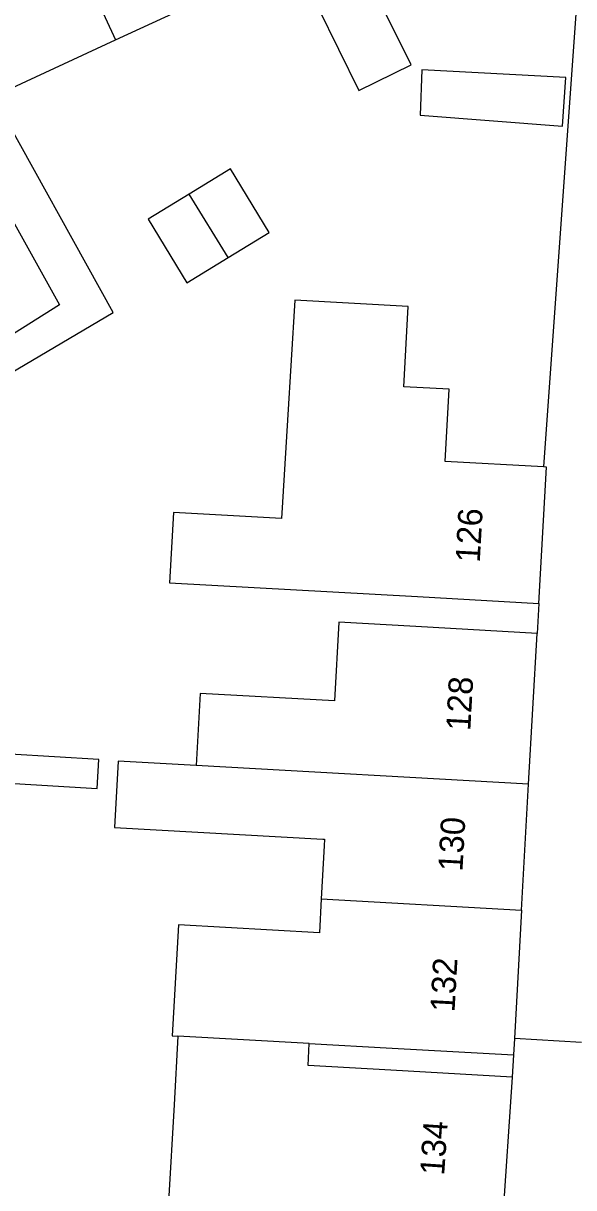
# Model space of a CAD drawing. Extents: x 160107 to 160928, y 382056 to 382918.
# Drawn here: x 160535.59 to 160558.23, y 382616.6 to 382664.5 of the extents above; entities that cross this region are included whole.
import ezdxf

# ---------------------------------------------------------------- set-up
doc = ezdxf.new("R2010")
doc.units = 0
for name, color, linetype in [('IMGEO_Pand', 7, 'Continuous'), ('IMGEO_Pand_nummerreeks', 7, 'Continuous'), ('IMGEO_Voetpad_open', 7, 'Continuous')]:
    doc.layers.add(name, color=color, linetype=linetype)

msp = doc.modelspace()

# ---------------------------------------------------------------- linework, layer by layer
at = {"layer": 'IMGEO_Pand'}
for points in [[(160535.624, 382671.952), (160539.386, 382663.816)], [(160539.386, 382663.816), (160544.281, 382666.081)], [(160549.857, 382666.188), (160547.715, 382665.129), (160549.397, 382661.729), (160551.539, 382662.789), (160549.857, 382666.188)], [(160534.345, 382661.483), (160539.386, 382663.816)], [(160557.775, 382660.273), (160557.916, 382662.274), (160551.989, 382662.592), (160551.912, 382660.723), (160557.775, 382660.273)], [(160544.014, 382654.859), (160545.709, 382655.893), (160544.113, 382658.509), (160542.418, 382657.475)], [(160542.418, 382657.475), (160540.723, 382656.441), (160542.319, 382653.825), (160544.014, 382654.859)], [(160544.014, 382654.859), (160542.418, 382657.475)], [(160556.986, 382646.251), (160552.942, 382646.477), (160553.108, 382649.443), (160551.241, 382649.547), (160551.425, 382652.852), (160546.757, 382653.113), (160546.454, 382648.171), (160546.206, 382644.13), (160541.762, 382644.377), (160541.6, 382641.486), (160551.806, 382640.915), (160556.798, 382640.635)], [(160556.798, 382640.635), (160557.112, 382646.244), (160556.986, 382646.251)], [(160556.726, 382639.403), (160551.734, 382639.683), (160548.566, 382639.86), (160548.385, 382636.626), (160542.861, 382636.935), (160542.694, 382633.966)], [(160556.379, 382633.201), (160556.726, 382639.403)], [(160529.475, 382633.38), (160534.755, 382633.068), (160534.766, 382633.256), (160538.629, 382633.027), (160538.699, 382634.22), (160529.557, 382634.76)], [(160542.694, 382633.966), (160539.492, 382634.145), (160539.34, 382631.417), (160547.916, 382630.938), (160547.977, 382630.934), (160547.97, 382630.657), (160547.848, 382628.482)], [(160556.379, 382633.201), (160542.694, 382633.966)], [(160556.089, 382628.021), (160556.379, 382633.201)], [(160547.848, 382628.482), (160547.77, 382627.086), (160541.973, 382627.411), (160541.718, 382622.846), (160541.946, 382622.833)], [(160547.848, 382628.482), (160556.089, 382628.021)], [(160556.089, 382628.021), (160555.794, 382622.732)], [(160541.946, 382622.833), (160541.788, 382620.003), (160541.566, 382616.031), (160546.97, 382615.725), (160550.311, 382615.536), (160555.302, 382615.253)], [(160547.353, 382622.53), (160541.946, 382622.833)], [(160555.707, 382621.144), (160550.716, 382621.431), (160547.303, 382621.627), (160547.353, 382622.53)], [(160547.353, 382622.53), (160550.764, 382622.339), (160555.756, 382622.059)], [(160555.794, 382622.732), (160555.756, 382622.059)], [(160555.707, 382621.144), (160555.302, 382615.253)]]:
    msp.add_lwpolyline(points, dxfattribs=at)
at = {"layer": 'IMGEO_Voetpad_open'}
for points in [[(160558.013, 382672.437), (160558.741, 382670.853), (160556.986, 382646.251)], [(160528.454, 382669.022), (160532.881, 382660.447), (160537.081, 382652.924), (160534.928, 382651.558)], [(160530.395, 382648.678), (160530.139, 382648.515), (160527.434, 382646.986), (160528.044, 382645.969), (160539.285, 382652.603), (160534.345, 382661.483)], [(160556.798, 382640.635), (160556.726, 382639.403)], [(160558.551, 382622.576), (160555.794, 382622.732)], [(160555.756, 382622.059), (160555.707, 382621.144)]]:
    msp.add_lwpolyline(points, dxfattribs=at)

# ---------------------------------------------------------------- texts
at = {"layer": 'IMGEO_Pand_nummerreeks'}
for s, rotation, p in [('126', 86.7958, (160554.367, 382642.296)), ('128', 86.7989, (160553.977, 382635.372)), ('130', 86.7974, (160553.654, 382629.591)), ('132', 86.7974, (160553.329, 382623.804)), ('134', 86.0672, (160552.902, 382617.086))]:
    msp.add_text(s, height=1, rotation=rotation, dxfattribs=at).set_placement(p)

doc.saveas('drawing.dxf')
